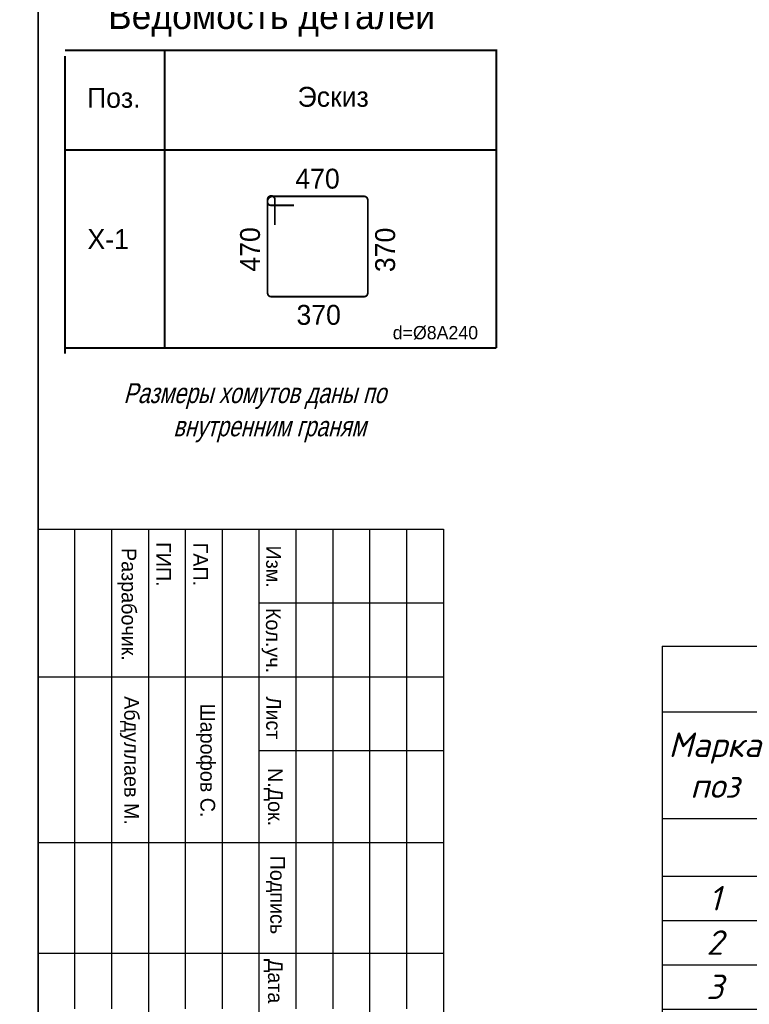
# Model space of a CAD drawing. Header units: millimetres. Extents: x -33345 to 4712671, y -3392 to 121473.
# Tile 438 of 656: x 2293302 to 2303198, y 57062 to 70405. Entities that reach past the tile are written whole.
import ezdxf

# ---------------------------------------------------------------- set-up
doc = ezdxf.new("R2010")
doc.units = ezdxf.units.MM
doc.layers.add('ACO-текст', color=7, linetype='Continuous', lineweight=20)
doc.layers.add('Текст', color=7, linetype='Continuous', lineweight=20)
doc.styles.add('ISO', font='isocpeui.ttf')
doc.styles.add('RUSS', font='RUSS.shx', dxfattribs={"width": 0.8, "oblique": 15, "height": 250})
doc.styles.add('simp 0', font='isocpeui.ttf')
doc.styles.get("Standard").update_dxf_attribs({"font": 'arial.ttf'})
doc.styles.add('X-U-RW-01$0$StyleROMANS', font='GOTHIC.TTF')
doc.styles.add('Констр', font='isocpeui.ttf')

# ---------------------------------------------------------------- blocks, each defined once
blk = doc.blocks.new('Qwet')
at = {"lineweight": 35}
blk.add_lwpolyline([(352715, -737112), (409615, -737112), (409615, -696112), (352715, -696112)], close=True, dxfattribs=at)
blk = doc.blocks.new('medgor')
at = {"ltscale": 25}
for p, q in [((-44011134, 22929075), (-44011134, 22934575)), ((-44010134, 22932075), (-44010134, 22934575)), ((-44009134, 22929075), (-44009134, 22934575)), ((-44008134, 22932075), (-44008134, 22934575)), ((-44006889, 22929075), (-44006889, 22934575)), ((-44005389, 22929075), (-44005389, 22934575)), ((-44004634, 22934075), (-44011134, 22934075)), ((-43992634, 22933575), (-44011134, 22933575)), ((-44004634, 22933075), (-44011134, 22933075)), ((-44004634, 22932575), (-44011134, 22932575)), ((-43992634, 22932075), (-44011134, 22932075)), ((-44004634, 22931575), (-44011134, 22931575)), ((-44004634, 22931075), (-44011134, 22931075)), ((-43992634, 22930575), (-44011134, 22930575)), ((-44004634, 22930075), (-44011134, 22930075)), ((-44004634, 22929575), (-44011134, 22929575))]:
    blk.add_line(p, q, dxfattribs=at)
blk.add_lwpolyline([(-44011134, 22934575), (-43992634, 22934575), (-43992634, 22929075), (-44011134, 22929075)], close=True, dxfattribs=at)
at = {"layer": 'Текст', "char_height": 200, "attachment_point": 8, "style": 'X-U-RW-01$0$StyleROMANS'}
for s, insert, width in [('Изм.', (-44010625, 22932165), 748.42), ('Кол.уч.', (-44009625, 22932105), 748.42), ('Лист', (-44008575, 22932165), 748.42), ('N.Док.', (-44007503, 22932135), 748.42), ('Подпись', (-44006177, 22932165), 748.42), ('Дата', (-44005008, 22932135), 748.42), ('ГАП.', (-44010657, 22931178), 748.42), ('Шарофов С.', (-44007998, 22931215), 2029.72), ('ГИП.', (-44010657, 22930678), 748.42), ('Абдуллаев М.', (-44007998, 22930183), 2180.46), ('Разрабочик.', (-44010114, 22930147), 748.42)]:
    blk.add_mtext(s, dxfattribs=dict(at, insert=insert, width=width))
blk = doc.blocks.new('*T3718')
at = {"color": 0, "linetype": 'ByBlock', "lineweight": -2, "transparency": 16777216}
for p, q in [((0, 0), (18624, 0)), ((0, 0), (0, -15335)), ((18624, 0), (18624, -15335)), ((0, -893), (18624, -893)), ((1426, -893), (1426, -9952)), ((5597, -893), (5597, -9952)), ((10914, -893), (10914, -9952)), ((13497, -893), (13497, -9952)), ((14820, -893), (14820, -9952)), ((16568, -893), (16568, -9952)), ((0, -2336), (18624, -2336)), ((0, -3117), (18624, -3117)), ((0, -3717), (18624, -3717)), ((0, -4318), (18624, -4318)), ((0, -4919), (18624, -4919)), ((0, -5519), (18624, -5519)), ((0, -6120), (18624, -6120)), ((0, -6721), (18624, -6721)), ((0, -7321), (18624, -7321)), ((0, -7922), (18624, -7922)), ((0, -8523), (18624, -8523)), ((0, -9238), (18624, -9238)), ((0, -9952), (18624, -9952)), ((0, -10553), (18624, -10553)), ((0, -11154), (18624, -11154)), ((5597, -11154), (5597, -15335)), ((5597, -12043), (18624, -12043)), ((16568, -12043), (16568, -15335)), ((5597, -12644), (16568, -12644)), ((5597, -13244), (16568, -13244)), ((10914, -13244), (10914, -15335)), ((13497, -13244), (13497, -15335)), ((14820, -13244), (14820, -15335)), ((0, -13845), (18624, -13845)), ((0, -14734), (18624, -14734)), ((0, -15335), (18624, -15335))]:
    blk.add_line(p, q, dxfattribs=at)
at = {"color": 9, "lineweight": 30, "true_color": 0xc7c8ca, "transparency": 16777216}
for points in [[(14820, -2336), (14820, -3117), (16568, -2336), (16568, -3117)], [(16568, -2336), (16568, -3117), (18624, -2336), (18624, -3117)], [(14820, -3117), (14820, -3717), (16568, -3117), (16568, -3717)], [(16568, -3117), (16568, -3717), (18624, -3117), (18624, -3717)], [(14820, -3717), (14820, -4318), (16568, -3717), (16568, -4318)], [(16568, -3717), (16568, -4318), (18624, -3717), (18624, -4318)], [(14820, -4318), (14820, -4919), (16568, -4318), (16568, -4919)], [(16568, -4318), (16568, -4919), (18624, -4318), (18624, -4919)], [(14820, -4919), (14820, -5519), (16568, -4919), (16568, -5519)], [(16568, -4919), (16568, -5519), (18624, -4919), (18624, -5519)], [(14820, -5519), (14820, -6120), (16568, -5519), (16568, -6120)], [(16568, -5519), (16568, -6120), (18624, -5519), (18624, -6120)], [(14820, -6120), (14820, -6721), (16568, -6120), (16568, -6721)], [(16568, -6120), (16568, -6721), (18624, -6120), (18624, -6721)], [(14820, -6721), (14820, -7321), (16568, -6721), (16568, -7321)], [(16568, -6721), (16568, -7321), (18624, -6721), (18624, -7321)], [(14820, -7321), (14820, -7922), (16568, -7321), (16568, -7922)], [(16568, -7321), (16568, -7922), (18624, -7321), (18624, -7922)], [(14820, -7922), (14820, -8523), (16568, -7922), (16568, -8523)], [(16568, -7922), (16568, -8523), (18624, -7922), (18624, -8523)], [(14820, -8523), (14820, -9238), (16568, -8523), (16568, -9238)], [(16568, -8523), (16568, -9238), (18624, -8523), (18624, -9238)], [(14820, -9238), (14820, -9952), (16568, -9238), (16568, -9952)], [(16568, -9238), (16568, -9952), (18624, -9238), (18624, -9952)], [(5597, -13845), (5597, -14734), (10914, -13845), (10914, -14734)], [(10914, -13845), (10914, -14734), (13497, -13845), (13497, -14734)], [(13497, -13845), (13497, -14734), (14820, -13845), (14820, -14734)], [(14820, -13845), (14820, -14734), (16568, -13845), (16568, -14734)], [(16568, -13845), (16568, -14734), (18624, -13845), (18624, -14734)], [(5597, -14734), (5597, -15335), (10914, -14734), (10914, -15335)], [(10914, -14734), (10914, -15335), (13497, -14734), (13497, -15335)], [(13497, -14734), (13497, -15335), (14820, -14734), (14820, -15335)], [(14820, -14734), (14820, -15335), (16568, -14734), (16568, -15335)], [(16568, -14734), (16568, -15335), (18624, -14734), (18624, -15335)]]:
    blk.add_solid(points, dxfattribs=at)
at = {"color": 0, "lineweight": 25, "transparency": 16777216, "attachment_point": 5, "style": 'Констр'}
for s, insert, char_height, width in [('Спецификация материалов ', (9312, -446), 332.23, 18621.01), ('Марка поз', (713, -1614), 332.2, 1422.34), ('L элемента, мм', (12206, -1614), 332.23, 2579.69), ('Кол-   во', (14158, -1614), 332.2, 1318.88), ('Масса   ед, кг', (15694, -1614), 332.23, 1744.68), ('Обозначение', (3511, -1614), 332.23, 4168.29), ('Наименование', (8256, -1614), 332.23, 5313.74), ('Примеч.', (17596, -1614), 332.2, 2053.45), ('{\\L\\C230;Материалы К-2}', (8256, -2726), 332.23, 5313.74), ('{\\C230;9}', (14158, -2726), 332.2, 1318.88), ('{\\C230;723.1}', (15694, -2726), 332.23, 1744.68), ('{\\C230;6507.5}', (17596, -2726), 332.23, 2053.45), ('{\\C5;1}', (713, -3417), 332.2, 1422.34), ('{\\C5;ГОСТ 5781-82}', (3511, -3417), 332.23, 4168.29), ('{\\C5;%%C25АIII}', (8256, -3417), 332.23, 5313.74), ('{\\C5;4770}', (12206, -3417), 332.2, 2579.69), ('{\\C5;8}', (14158, -3417), 332.2, 1318.88), ('{\\C5;18.4}', (15694, -3417), 332.2, 1744.68), ('{\\C5;146.9}', (17596, -3417), 332.23, 2053.45), ('{\\C5;2}', (713, -4018), 332.2, 1422.34), ('{\\C5;ГОСТ 5781-82}', (3511, -4018), 332.23, 4168.29), ('{\\C5;%%C25АIII}', (8256, -4018), 332.23, 5313.74), ('{\\C5;3600}', (12206, -4018), 332.2, 2579.69), ('{\\C5;4}', (14158, -4018), 332.2, 1318.88), ('{\\C5;13.9}', (15694, -4018), 332.2, 1744.68), ('{\\C5;55.4}', (17596, -4018), 332.2, 2053.45), ('{\\C5;3', (713, -4618), 332.2, 1422.34), ('{\\C5;ГОСТ 5781-82}', (3511, -4618), 332.23, 4168.29), ('{\\C5;%%C25АIII}', (8256, -4618), 332.23, 5313.74), ('{\\C5;3000}', (12206, -4618), 332.2, 2579.69), ('{\\C5;4}', (14158, -4618), 332.2, 1318.88), ('{\\C5;11.6}', (15694, -4618), 332.2, 1744.68), ('{\\C5;46.2}', (17596, -4618), 332.2, 2053.45), ('{\\C5;4', (713, -5219), 332.2, 1422.34), ('{\\C5;ГОСТ 5781-82}', (3511, -5219), 332.23, 4168.29), ('{\\C5;%%C22АIII}', (8256, -5219), 332.23, 5313.74), ('{\\C5;3600}', (12206, -5219), 332.2, 2579.69), ('{\\C5;16}', (14158, -5219), 332.2, 1318.88), ('{\\C5;10.7}', (15694, -5219), 332.2, 1744.68), ('{\\C5;171.6}', (17596, -5219), 332.23, 2053.45), ('{\\C5;5', (713, -5820), 332.2, 1422.34), ('{\\C5;ГОСТ 5781-82}', (3511, -5820), 332.23, 4168.29), ('{\\C5;%%C20АIII}', (8256, -5820), 332.23, 5313.74), ('{\\C5;3600}', (12206, -5820), 332.2, 2579.69), ('{\\C5;4}', (14158, -5820), 332.2, 1318.88), ('{\\C5;8.9}', (15694, -5820), 332.2, 1744.68), ('{\\C5;35.6}', (17596, -5820), 332.2, 2053.45), ('{\\C5;6', (713, -6420), 332.2, 1422.34), ('{\\C5;ГОСТ 5781-82}', (3511, -6420), 332.23, 4168.29), ('{\\C5;%%C20АIII}', (8256, -6420), 332.23, 5313.74), ('{\\C5;3300}', (12206, -6420), 332.2, 2579.69), ('{\\C5;4}', (14158, -6420), 332.2, 1318.88), ('{\\C5;9.8}', (15694, -6420), 332.2, 1744.68), ('{\\C5;39.3}', (17596, -6420), 332.2, 2053.45), ('{\\C5;7', (713, -7021), 332.2, 1422.34), ('{\\C5;ГОСТ 5781-82}', (3511, -7021), 332.23, 4168.29), ('{\\C5;%%C20АIII}', (8256, -7021), 332.23, 5313.74), ('{\\C5;2700}', (12206, -7021), 332.2, 2579.69), ('{\\C5;4}', (14158, -7021), 332.2, 1318.88), ('{\\C5;8.0}', (15694, -7021), 332.2, 1744.68), ('{\\C5;32.2}', (17596, -7021), 332.2, 2053.45), ('{\\C5;X-1}', (713, -7622), 332.2, 1422.34), ('{\\C5;ГОСТ 5781-82}', (3511, -7622), 332.23, 4168.29), ('{\\C5;%%C8АI}', (8256, -7622), 332.23, 5313.74), ('{\\C5;1680}', (12206, -7622), 332.2, 2579.69), ('{\\C5;171}', (14158, -7622), 332.2, 1318.88), ('{\\C5;0.7}', (15694, -7622), 332.2, 1744.68), ('{\\C5;113.5}', (17596, -7622), 332.23, 2053.45), ('{\\C5;X-2}', (713, -8222), 332.2, 1422.34), ('{\\C5;ГОСТ 5781-82}', (3511, -8222), 332.23, 4168.29), ('{\\C5;%%C8АI}', (8256, -8222), 332.23, 5313.74), ('{\\C5;1680}', (12206, -8222), 332.2, 2579.69), ('{\\C5;124}', (14158, -8222), 332.2, 1318.88), ('{\\C5;0.7}', (15694, -8222), 332.2, 1744.68), ('{\\C5;82.3}', (17596, -8222), 332.2, 2053.45), ('{\\L\\C230;Детал "А". Накладки}', (8256, -8880), 332.23, 5313.74), ('{\\C230;360}', (14158, -8880), 332.23, 1318.88), ('{\\C230;1.7}', (15694, -8880), 332.23, 1744.68), ('{\\C230;602.2}', (17596, -8880), 332.23, 2053.45), ('{\\C5;1}', (713, -9595), 332.2, 1422.34), ('{\\C5;ГОСТ 5781-82}', (3511, -9595), 332.23, 4168.29), ('{\\C5;%%C20АIII}', (8256, -9595), 332.23, 5313.74), ('{\\C5;340}', (12206, -9595), 332.2, 2579.69), ('{\\C5;2}', (14158, -9595), 332.2, 1318.88), ('{\\C5;0.8}', (15694, -9595), 332.2, 1744.68), ('{\\C5;1.7}', (17596, -9595), 332.2, 2053.45), ('{\\L\\C230;Бетон В25                        3.69 м³   расп.1 колон  }', (9312, -10253), 332.23, 18621.01), ('\\A1;Ведомось расхода стали на элемент, кг', (9312, -10854), 332.23, 18621.01), ('\\A1;Изделия арматурные', (12111, -11598), 332.23, 13023.73), ('Марка \\Pэлемента', (2799, -12499), 332.2, 5593.95), ('\\A1; Арматура класса  А-III', (11082, -12343), 332.23, 10966.96), ('{\\C5;ГОСТ 5781-82}', (11082, -12944), 332.23, 10966.96), ('Всего', (17596, -12944), 332.2, 2053.45), ('%%C8', (8256, -13545), 332.2, 5313.74), ('%%C22', (12206, -13545), 332.2, 2579.69), ('%%C25', (14158, -13545), 332.2, 1318.88), ('%%C20', (15694, -13545), 332.2, 1744.68), ('1761.9', (8256, -14290), 332.2, 5313.74), ('1544.8', (12206, -14290), 332.2, 2579.69), ('2237.0', (14158, -14290), 332.2, 1318.88), ('7109.7', (17596, -14290), 332.2, 2053.45)]:
    blk.add_mtext(s, dxfattribs=dict(at, insert=insert, char_height=char_height, width=width))
at = {"color": 0, "lineweight": 25, "transparency": 16777216, "insert": (15694, -14290), "char_height": 332.23, "width": 1744.68, "attachment_point": 5}
blk.add_mtext('{\\fISOCPEUR|b0|i1|c204|p34;1566.0}', dxfattribs=at)

msp = doc.modelspace()

# ---------------------------------------------------------------- linework, layer by layer
at = {"color": 7, "lineweight": 30, "const_width": 27, "elevation": 1359241.5}
for points in [[(2299766.3, 65957.02), (2299766.3, 69989.864), (2293916.3, 69989.864)], [(2293916.3, 69911.184), (2293916.3, 65878.34)], [(2295266.3, 69989.864), (2295266.3, 65957.02)], [(2293916.3, 68639.864), (2299766.3, 68639.864)], [(2293916.3, 65957.02), (2299766.3, 65957.02)]]:
    msp.add_lwpolyline(points, dxfattribs=at)
at = {"lineweight": 30, "const_width": 24, "elevation": 1359241.5}
msp.add_lwpolyline([(2296762.423, 67622.555), (2296762.423, 67968.801, 1), (2296664.068, 67968.801), (2296664.068, 66700.936, 0.413991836), (2296713.447, 66651.519), (2297972.975, 66651.519, 0.422070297), (2298022.339, 66702.221), (2298022.339, 67961.467, 0.415613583), (2297972.625, 68010.943), (2296733.956, 68010.943, 0.479850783), (2296664.068, 67923.808, 0.367702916), (2296709.147, 67889.731), (2297022.283, 67889.731)], format="xyb", dxfattribs=at)

# ---------------------------------------------------------------- block references
at = {"rotation": 270}
for name, p in [('Qwet', (3030664.059, 454616.444, 1359241.5)), ('medgor', (-20635522.846, -43947632.783, 1359241.5))]:
    msp.add_blockref(name, p, dxfattribs=at)
msp.add_blockref('*T3718', (2302016.391, 61916.4))

# ---------------------------------------------------------------- texts
at = {"insert": (351439.431, 62275.551), "char_height": 500, "width": 9875.6458, "attachment_point": 1, "style": 'ISO'}
msp.add_mtext('\\pi4343.31532;{\\LА-А\\P\\pi0;Армирование приямка. M 1:20}', dxfattribs=at)
at = {"layer": 'ACO-текст', "style": 'RUSS'}
for s, height, p in [('Ведомость деталей', 360, (2294499.341, 70278.863, 1359241.5)), ('Поз.', 270, (2294215.615, 69211.276, 1359241.5)), ('Эскиз', 270, (2297071.304, 69224.752, 1359241.5)), ('470', 270, (2297040.183, 68115.648, 1359196.5)), ('X-1', 270, (2294221.134, 67296.488, 1359241.5)), ('370', 270, (2297055.772, 66270.275, 1359196.5)), ('d=%%C8A240', 180, (2298361.239, 66073.762, 1359241.5))]:
    msp.add_text(s, height=height, dxfattribs=at).set_placement(p)
for s, p in [('470', (2296560.903, 66990.455, 1359196.5)), ('370', (2298393.021, 66984.017, 1359196.5))]:
    msp.add_text(s, height=270, rotation=90, dxfattribs=at).set_placement(p)
at = {"layer": 'ACO-текст', "insert": (2219467.004, 70189.721, 1359241.5), "char_height": 300, "width": 18353.93755, "attachment_point": 1, "line_spacing_factor": 1.2, "style": 'RUSS'}
msp.add_mtext('\\A1;\\pi-600,l600,t600;1.^IОбщие указания см. на л. КЖ-\\P2.^ICтыки рабочей арматуры должны быть выполнены согласно "Детали А" (сварное соединение {\\A0;L\\H0.7x;\\S^ н;}=dх10х1.3), где d-диаметр рабочей арматуры колонны. Для d=28А400, {\\A0;L\\H0.7x;\\S^ н;}=364мм. Стыки необходимо размещать вне зоны действия максимальных усилий, согласно (КМК 2.01.03-96). Допускается двусторонние швы длиной 4хd{\\H0.7x;\\S^ н;} для соединения арматуры классов А240, А300, А400.\\P3.^IСоединения пересечений стержней арматуры выполнять вязаными стальной отожженной проволокой d=0.8-1.0мм. Применение ручной электродуговой сварки не допускается! \\P{\\A0;4.^IОпалубку колонн снимать после набора прочности бетона не менее \\fISOCPEUR|b0|i1|c238|p34;70%\\fISOCPEUR|b0|i1|c204|p34;.\\P}5.^IКолонны замаркированы на л. КЖ-__\\P6.^IЗакладные детали МН1 учтены в расходе на л. КЖ-__  Ориентацию закладных деталей уточнять по месту - располагать только со стороны примыкания кирпичных стен.', dxfattribs=at)
at = {"layer": 'ACO-текст', "attachment_point": 1}
for s, insert, char_height, width, style in [('\\pi603.34;Размеры хомутов даны по \\P\\pi1278.9;внутренним граням', (2252106.324, 65479.248, 1359241.5), 270, 5714.87896, 'RUSS'), ('\\pi603.34;Размеры хомутов даны по \\P\\pi1278.9;внутренним граням', (2294106.324, 65479.248, 1359241.5), 270, 5714.87896, 'RUSS'), ('\\pi-651.92829,l900;Дюбель-шпильки\\P\\pi183.75353;М12х130', (2065139.565, 58582.633), 300, 3709.09797, 'simp 0')]:
    msp.add_mtext(s, dxfattribs=dict(at, insert=insert, char_height=char_height, width=width, style=style))

doc.saveas('drawing.dxf')
